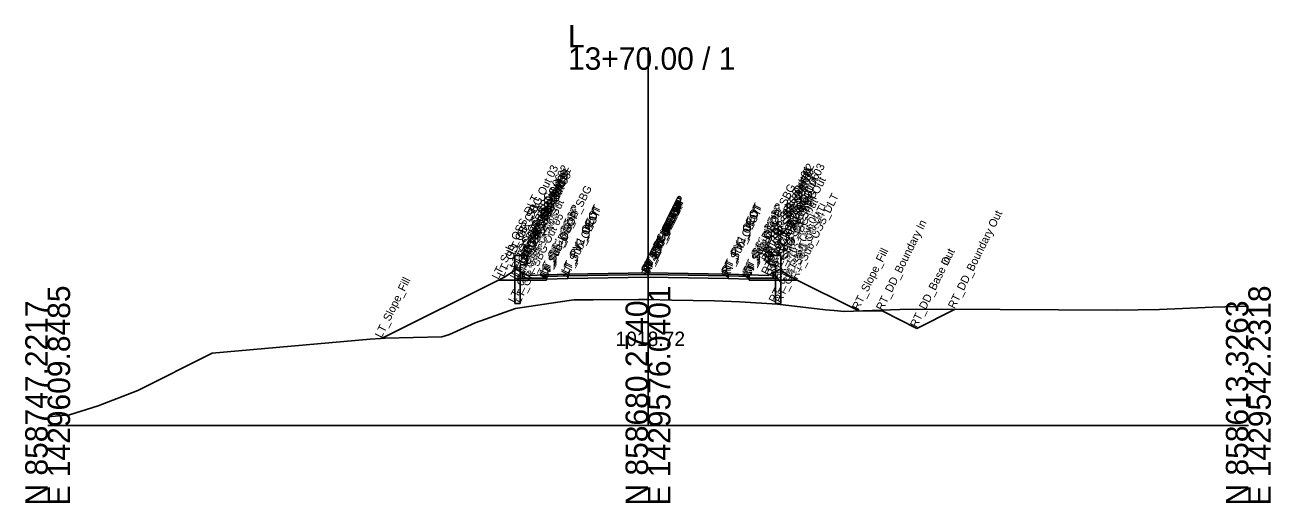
# Model space of a CAD drawing. Extents: x -26 to 2303, y -10 to 19558.
# Drawn here: x 1147.2 to 1302.8, y 11990.3 to 12050 of the extents above; entities that cross this region are included whole.
import ezdxf

# ---------------------------------------------------------------- set-up
doc = ezdxf.new("R2010")
doc.units = 0
for name, color, linetype in [('Default', 7, 'Continuous'), ('Exist Cross Section Cell', 7, 'Continuous'), ('Exist XS Center Line Elevation Label', 7, 'Continuous'), ('Exist XS Ground Line', 7, 'Continuous'), ('Prop CMT Conc Surface', 7, 'Continuous'), ('Prop CMT Concrete Structures', 7, 'Continuous'), ('Prop CMT Ditch DDE', 7, 'Continuous'), ('Prop CMT Guardrail SBG', 7, 'Continuous'), ('Prop CMT Pvmt Course 1', 7, 'Continuous'), ('Prop CMT Pvmt Course 2', 7, 'Continuous'), ('Prop CMT Pvmt Course SBG', 7, 'Continuous'), ('Prop CMT Pvmt Surface', 7, 'Continuous'), ('Prop CMT Pvmt Surface Shoulder', 7, 'Continuous'), ('Prop CMT Shld Paved Course 1', 7, 'Continuous'), ('Prop CMT Shld Paved Course 2', 7, 'Continuous'), ('Prop CMT Slope Grass', 7, 'Continuous'), ('Prop CMT Subgrade Earthwork', 7, 'Continuous'), ('Prop XS Dump Level', 7, 'Continuous')]:
    doc.layers.add(name, color=color, linetype=linetype)

msp = doc.modelspace()

# ---------------------------------------------------------------- linework, layer by layer
at = {"layer": 'Exist Cross Section Cell'}
for p, q in [((1225, 12000), (1225, 12047.22)), ((1150, 12000), (1225, 12000)), ((1225, 12000), (1300, 12000))]:
    msp.add_line(p, q, dxfattribs=at)
at = {"layer": 'Exist XS Ground Line'}
msp.add_lwpolyline([(1150, 12001.06), (1152.71, 12001.31), (1156.31, 12002.44), (1161.25, 12004.37), (1170.56, 12009.03), (1190.3, 12010.78), (1191.58, 12010.85), (1192.16, 12010.9), (1199.25, 12011.07), (1200.21, 12011.38), (1203.41, 12012.81), (1208.46, 12014.59), (1213.73, 12015.4), (1215.73, 12015.67), (1218.14, 12015.7), (1223.83, 12015.74), (1225, 12015.72), (1227.99, 12015.65), (1233.32, 12015.58), (1236.48, 12015.46), (1241.17, 12015.15), (1247.19, 12014.46), (1248.25, 12014.36), (1248.69, 12014.3), (1249.49, 12014.25), (1256.44, 12014.5), (1261.72, 12014.51), (1283.59, 12014.4), (1288.92, 12014.5), (1295.56, 12014.78), (1300, 12014.88)], dxfattribs=at)
at = {"layer": 'Prop CMT Conc Surface'}
for points in [[(1212.31, 12018.82), (1209.97, 12018.73), (1209.31, 12019.07)], [(1237.64, 12018.82), (1239.97, 12018.73), (1240.64, 12019.07)]]:
    msp.add_lwpolyline(points, dxfattribs=at)
at = {"layer": 'Prop CMT Concrete Structures'}
for points in [[(1212.31, 12018.82), (1209.97, 12018.73), (1209.31, 12019.07)], [(1209.31, 12019.07), (1209.31, 12018.41)], [(1212.31, 12018.41), (1212.31, 12018.82)], [(1237.64, 12018.82), (1239.97, 12018.73), (1240.64, 12019.07)], [(1237.64, 12018.41), (1237.64, 12018.82)], [(1240.64, 12019.07), (1240.64, 12018.41)], [(1209.31, 12018.41), (1212.31, 12018.41)], [(1240.64, 12018.41), (1237.64, 12018.41)]]:
    msp.add_lwpolyline(points, dxfattribs=at)
at = {"layer": 'Prop CMT Ditch DDE'}
for points in [[(1251.32, 12014.32), (1254.32, 12014.26), (1258.57, 12012.13)], [(1258.57, 12012.13), (1263.31, 12014.5)], [(1258.57, 12012.13), (1258.57, 12012.13)]]:
    msp.add_lwpolyline(points, dxfattribs=at)
at = {"layer": 'Prop CMT Guardrail SBG'}
for points in [[(1208.37, 12015.23), (1208.37, 12021.23)], [(1208.37, 12021.23), (1209.7, 12021.23), (1209.97, 12020.94)], [(1209.97, 12020.35), (1209.7, 12020.06), (1209.03, 12020.06)], [(1209.97, 12020.94), (1209.7, 12020.65)], [(1209.7, 12020.65), (1209.97, 12020.35)], [(1241.58, 12021.23), (1240.24, 12021.23), (1239.97, 12020.94)], [(1239.97, 12020.94), (1240.24, 12020.65)], [(1240.24, 12020.65), (1239.97, 12020.36)], [(1239.97, 12020.36), (1240.24, 12020.06), (1240.91, 12020.06)], [(1241.58, 12015.23), (1241.58, 12021.23)], [(1209.03, 12020.06), (1209.03, 12015.23)], [(1240.91, 12020.06), (1240.91, 12015.23)], [(1209.03, 12015.23), (1208.37, 12015.23)], [(1240.91, 12015.23), (1241.58, 12015.23)]]:
    msp.add_lwpolyline(points, dxfattribs=at)
at = {"layer": 'Prop CMT Pvmt Course 1'}
for points in [[(1225, 12019.08), (1215, 12018.88)], [(1215, 12018.88), (1215, 12018.67)], [(1215, 12018.67), (1225, 12018.87)], [(1225, 12018.87), (1225, 12019.08)], [(1225, 12019.08), (1235, 12018.88)], [(1225, 12018.87), (1225, 12019.08)], [(1235, 12018.67), (1225, 12018.87)], [(1235, 12018.88), (1235, 12018.67)]]:
    msp.add_lwpolyline(points, dxfattribs=at)
msp.add_lwpolyline([(1225, 12018.87), (1225, 12018.95), (1225, 12018.95), (1225, 12018.87)], close=True, dxfattribs=at)
msp.add_lwpolyline([(1225, 12018.87), (1225, 12018.95), (1225, 12018.95), (1225, 12018.87)], close=True, dxfattribs=at)
at = {"layer": 'Prop CMT Pvmt Course 2'}
for points in [[(1225, 12018.87), (1215, 12018.67)], [(1215, 12018.67), (1215, 12018.34)], [(1225, 12018.54), (1225, 12018.87)], [(1225, 12018.54), (1225, 12018.87)], [(1225, 12018.87), (1235, 12018.67)], [(1235, 12018.67), (1235, 12018.34)], [(1215, 12018.34), (1225, 12018.54)], [(1235, 12018.34), (1225, 12018.54)]]:
    msp.add_lwpolyline(points, dxfattribs=at)
at = {"layer": 'Prop CMT Pvmt Course SBG'}
for points in [[(1212.31, 12018.41), (1209.31, 12018.41), (1208.81, 12018.41), (1208.56, 12018.16)], [(1208.56, 12018.16), (1212.31, 12018.16)], [(1212.31, 12018.16), (1212.31, 12018.41)], [(1237.64, 12018.16), (1237.64, 12018.41)], [(1237.64, 12018.41), (1240.64, 12018.41), (1241.14, 12018.41), (1241.39, 12018.16)], [(1241.39, 12018.16), (1237.64, 12018.16)]]:
    msp.add_lwpolyline(points, dxfattribs=at)
at = {"layer": 'Prop CMT Pvmt Surface'}
for points in [[(1225, 12019.08), (1215, 12018.88)], [(1225, 12019.08), (1235, 12018.88)]]:
    msp.add_lwpolyline(points, dxfattribs=at)
at = {"layer": 'Prop CMT Pvmt Surface Shoulder'}
for points in [[(1215, 12018.88), (1212.31, 12018.82)], [(1235, 12018.88), (1237.64, 12018.82)]]:
    msp.add_lwpolyline(points, dxfattribs=at)
at = {"layer": 'Prop CMT Shld Paved Course 1'}
for points in [[(1215, 12018.88), (1212.31, 12018.82)], [(1212.31, 12018.82), (1212.31, 12018.61)], [(1212.31, 12018.61), (1215, 12018.67)], [(1215, 12018.67), (1215, 12018.88)], [(1235, 12018.88), (1237.64, 12018.82)], [(1235, 12018.67), (1235, 12018.88)], [(1237.64, 12018.62), (1235, 12018.67)], [(1237.64, 12018.82), (1237.64, 12018.62)]]:
    msp.add_lwpolyline(points, dxfattribs=at)
at = {"layer": 'Prop CMT Shld Paved Course 2'}
for points in [[(1215, 12018.67), (1212.31, 12018.61)], [(1212.31, 12018.61), (1212.31, 12018.41), (1212.31, 12018.28)], [(1215, 12018.34), (1215, 12018.67)], [(1235, 12018.67), (1237.64, 12018.62)], [(1235, 12018.34), (1235, 12018.67)], [(1237.64, 12018.62), (1237.64, 12018.41), (1237.64, 12018.28)], [(1212.31, 12018.28), (1215, 12018.34)], [(1237.64, 12018.28), (1235, 12018.34)]]:
    msp.add_lwpolyline(points, dxfattribs=at)
at = {"layer": 'Prop CMT Slope Grass'}
for points in [[(1209.31, 12019.07), (1208.53, 12019.47), (1206.97, 12018.49), (1191.71, 12010.86)], [(1240.64, 12019.07), (1241.41, 12019.47), (1242.97, 12018.49), (1251.32, 12014.32)]]:
    msp.add_lwpolyline(points, dxfattribs=at)
at = {"layer": 'Prop CMT Subgrade Earthwork'}
for points in [[(1212.31, 12018.16), (1208.56, 12018.16), (1206.31, 12018.16)], [(1215, 12018.34), (1212.31, 12018.28)], [(1212.31, 12018.28), (1212.31, 12018.16)], [(1225, 12018.54), (1215, 12018.34)], [(1225, 12018.54), (1235, 12018.34)], [(1235, 12018.34), (1237.64, 12018.28)], [(1237.64, 12018.28), (1237.64, 12018.16)], [(1237.64, 12018.16), (1241.39, 12018.16), (1243.64, 12018.16)]]:
    msp.add_lwpolyline(points, dxfattribs=at)

# ---------------------------------------------------------------- texts
at = {"layer": 'Default'}
msp.add_text('-', height=0.0001, dxfattribs=at).set_placement((1150, 12000))
at = {"layer": 'Exist Cross Section Cell'}
for s, p in [('L', (1215, 12047.22)), ('13+70.00 / 1', (1215, 12044.42))]:
    msp.add_text(s, height=2.8, dxfattribs=at).set_placement(p)
for s, p in [('E 1429609.8485', (1152.8, 11990)), ('E 1429576.0401', (1227.8, 11990)), ('E 1429542.2318', (1302.8, 11990)), ('N 858747.2217', (1150, 11990)), ('N 858680.2740', (1225, 11990)), ('N 858613.3263', (1300, 11990))]:
    msp.add_text(s, height=2.8, rotation=90, dxfattribs=at).set_placement(p)
at = {"layer": 'Exist XS Center Line Elevation Label'}
msp.add_text('1018.72', height=1.8, dxfattribs=at).set_placement((1220.93, 12009.92))
at = {"layer": 'Prop XS Dump Level'}
for s, p in [('RT_GR_SBG Out 02', (1240.24, 12021.23)), ('RT_GR_SBG Out 03', (1241.58, 12021.23)), ('LT_GR_SBG Out 03', (1208.37, 12021.23)), ('LT_GR_SBG Out 06', (1209.03, 12020.06)), ('LT_GR_SBG Out 02', (1209.7, 12021.23)), ('LT_GR_SBG Out 09', (1209.7, 12020.65)), ('LT_GR_SBG Out 07', (1209.7, 12020.06)), ('LT_GR_SBG Out 01', (1209.97, 12020.94)), ('LT_GR_SBG Out 08', (1209.97, 12020.35)), ('RT_GR_SBG Out 01', (1239.97, 12020.94)), ('RT_GR_SBG Out 08', (1239.97, 12020.36)), ('RT_GR_SBG Out 09', (1240.24, 12020.65)), ('RT_GR_SBG Out 07', (1240.24, 12020.06)), ('RT_GR_SBG Out 06', (1240.91, 12020.06)), ('LT_SBG_C1 Shelf Out', (1208.81, 12018.41)), ('LT_Sub_OEOP_SBG', (1212.31, 12018.16)), ('RT_Sub_OEOP_SBG', (1237.64, 12018.16)), ('RT_SBG_C1 Shelf Out', (1241.14, 12018.41)), ('LT_Sub_OSS_DLT', (1206.31, 12018.16)), ('LT_GS_OS_SBG', (1208.53, 12019.47)), ('LT_Sub_SBG Out', (1208.56, 12018.16)), ('LT_CG_Top_BOC', (1209.31, 12019.07)), ('LT_CG_Bot_BOC', (1209.31, 12018.41)), ('LT_CG_Top_Gut', (1209.97, 12018.73)), ('RT_PV1_OEEOP', (1225, 12018.95)), ('RT_PV2_OEEOP', (1225, 12018.87)), ('LT_PV1_OEEOP', (1225, 12018.95)), ('LT_PV2_OEEOP', (1225, 12018.87)), ('RT_Sub_OEEOP', (1225, 12018.54)), ('RT_PV1_IEEOP', (1225, 12018.95)), ('RT_PV2_IEEOP', (1225, 12018.87)), ('LT_Sub_OEEOP', (1225, 12018.54)), ('RT_CG_Top_Gut', (1239.97, 12018.73)), ('RT_CG_Top_BOC', (1240.64, 12019.07)), ('RT_CG_Bot_BOC', (1240.64, 12018.41)), ('RT_Sub_SBG Out', (1241.39, 12018.16)), ('RT_GS_OS_SBG', (1241.41, 12019.47)), ('RT_Sub_OSS_DLT', (1243.64, 12018.16)), ('LT_GS_OS_CTL', (1206.97, 12018.49)), ('LT_GR_SBG Out 04', (1208.37, 12015.23)), ('LT_GR_SBG Out 05', (1209.03, 12015.23)), ('LT_PS1_OEOP', (1212.31, 12018.82)), ('LT_PS2_OEOP', (1212.31, 12018.61)), ('LT_Sub_OEOP', (1212.31, 12018.28)), ('LT_CG_Bot_IE', (1212.31, 12018.41)), ('LT_PV1_OEOT', (1215, 12018.88)), ('LT_PV2_OEOT', (1215, 12018.67)), ('LT_Sub_OEOT', (1215, 12018.34)), ('LT_PV1_IEEOP', (1225, 12018.95)), ('LT_PV2_IEEOP', (1225, 12018.87)), ('RT_PV1_OEOT', (1235, 12018.88)), ('RT_PV2_OEOT', (1235, 12018.67)), ('RT_Sub_OEOT', (1235, 12018.34)), ('RT_PS1_OEOP', (1237.64, 12018.82)), ('RT_PS2_OEOP', (1237.64, 12018.62)), ('RT_Sub_OEOP', (1237.64, 12018.28)), ('RT_CG_Bot_IE', (1237.64, 12018.41)), ('RT_GR_SBG Out 05', (1240.91, 12015.23)), ('RT_GR_SBG Out 04', (1241.58, 12015.23)), ('RT_GS_OS_CTL', (1242.97, 12018.49)), ('RT_DD_Boundary Out', (1263.31, 12014.5)), ('RT_DD_Boundary In', (1254.32, 12014.26)), ('PV1_PGL', (1225, 12019.08)), ('PV2_PGL', (1225, 12018.87)), ('RT_Slope_Fill', (1251.32, 12014.32)), ('RT_DD_Base Out', (1258.57, 12012.13)), ('RT_DD_Base In', (1258.57, 12012.13)), ('LT_Slope_Fill', (1191.71, 12010.86))]:
    msp.add_text(s, height=1, rotation=63.5833, dxfattribs=at).set_placement(p)

doc.saveas('drawing.dxf')
